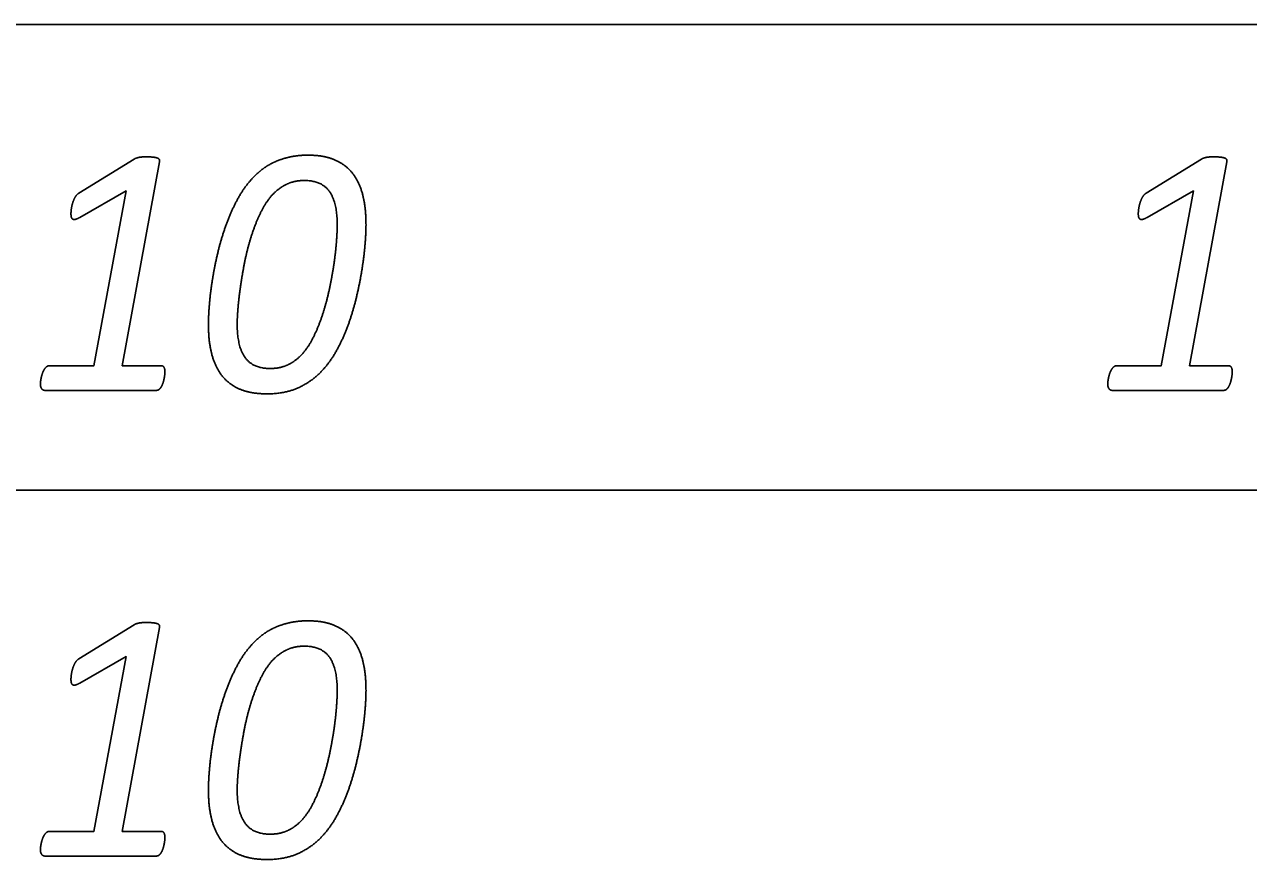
# Model space of a CAD drawing. Extents: x -14196 to 143, y -6096 to 28.
# Drawn here: x 81.76 to 82.417, y -8.277 to -7.829 of the extents above; entities that cross this region are included whole.
import ezdxf

# ---------------------------------------------------------------- set-up
doc = ezdxf.new("R2010")
doc.units = 0
doc.layers.add('RS_Raster1', color=7, linetype='Continuous')
doc.layers.add('SH_Text', color=7, linetype='Continuous')

msp = doc.modelspace()

# ---------------------------------------------------------------- linework, layer by layer
at = {"layer": 'RS_Raster1'}
for p, q in [((81.09453, -7.82886), (94.54453, -7.82886)), ((81.09453, -8.07886), (94.54453, -8.07886))]:
    msp.add_line(p, q, dxfattribs=at)
at = {"layer": 'SH_Text'}
for p, q in [((81.78952, -7.91942), (81.81926, -7.9011)), ((82.36219, -7.91942), (82.39194, -7.9011)), ((81.92814, -7.93654), (81.92814, -7.93654)), ((81.94358, -7.93635), (81.94358, -7.93635)), ((81.83571, -8.0155), (81.83571, -8.0155)), ((82.40838, -8.0155), (82.40838, -8.0155)), ((81.83111, -8.0253), (81.77124, -8.0253)), ((82.40378, -8.0253), (82.34391, -8.0253)), ((81.78952, -8.16942), (81.81926, -8.1511)), ((81.92814, -8.18654), (81.92814, -8.18654)), ((81.94358, -8.18635), (81.94358, -8.18635)), ((81.83571, -8.2655), (81.83571, -8.2655)), ((81.83111, -8.2753), (81.77124, -8.2753))]:
    msp.add_line(p, q, dxfattribs=at)
for points in [[(81.83281, -7.90264), (81.81282, -8.01204), (81.8335, -8.01204)], [(82.40548, -7.90264), (82.38549, -8.01204), (82.40617, -8.01204)], [(81.77373, -8.01204), (81.7976, -8.01204), (81.81484, -7.91826), (81.79002, -7.93246)], [(82.3464, -8.01204), (82.37027, -8.01204), (82.38751, -7.91826), (82.36269, -7.93246)], [(81.83281, -8.15264), (81.81282, -8.26204), (81.8335, -8.26204)], [(81.77373, -8.26204), (81.7976, -8.26204), (81.81484, -8.16826), (81.79002, -8.18246)]]:
    msp.add_lwpolyline(points, dxfattribs=at)
for points in [[(81.81926, -7.9011), (81.81971, -7.90081), (81.82029, -7.90062)], [(81.82029, -7.90062), (81.82086, -7.90043), (81.82166, -7.90024)], [(81.82166, -7.90024), (81.82246, -7.90004), (81.82357, -7.9)], [(81.82357, -7.9), (81.82468, -7.89995), (81.82619, -7.89995)], [(81.82619, -7.89995), (81.82839, -7.89995), (81.82976, -7.90014)], [(81.82976, -7.90014), (81.83113, -7.90033), (81.83188, -7.90067)], [(81.83188, -7.90067), (81.83263, -7.90101), (81.83277, -7.90154)], [(81.90337, -7.89988), (81.89912, -7.90074), (81.89536, -7.90233)], [(81.9124, -7.89901), (81.90762, -7.89901), (81.90337, -7.89988)], [(81.92671, -7.90151), (81.92079, -7.89901), (81.9124, -7.89901)], [(82.39194, -7.9011), (82.39238, -7.90081), (82.39296, -7.90062)], [(82.39296, -7.90062), (82.39353, -7.90043), (82.39433, -7.90024)], [(82.39433, -7.90024), (82.39513, -7.90004), (82.39624, -7.9)], [(82.39624, -7.9), (82.39735, -7.89995), (82.39886, -7.89995)], [(82.39886, -7.89995), (82.40107, -7.89995), (82.40243, -7.90014)], [(82.40243, -7.90014), (82.4038, -7.90033), (82.40455, -7.90067)], [(82.40455, -7.90067), (82.4053, -7.90101), (82.40544, -7.90154)], [(81.83277, -7.90154), (81.8329, -7.90207), (81.83281, -7.90264)], [(81.88837, -7.90632), (81.88514, -7.90873), (81.8824, -7.91171)], [(81.89536, -7.90233), (81.8916, -7.90392), (81.88837, -7.90632)], [(81.93638, -7.90878), (81.93263, -7.90401), (81.92671, -7.90151)], [(82.40544, -7.90154), (82.40557, -7.90207), (82.40548, -7.90264)], [(81.8824, -7.91171), (81.87788, -7.91662), (81.87443, -7.92311)], [(81.90109, -7.9146), (81.9053, -7.91263), (81.91053, -7.91263)], [(81.91053, -7.91263), (81.91973, -7.91263), (81.92394, -7.91848)], [(81.94186, -7.92052), (81.94013, -7.91354), (81.93638, -7.90878)], [(81.78749, -7.92162), (81.78828, -7.92018), (81.78952, -7.91942)], [(81.88705, -7.92984), (81.8898, -7.92416), (81.89334, -7.92032)], [(81.89334, -7.92032), (81.89688, -7.91657), (81.90109, -7.9146)], [(81.92394, -7.91848), (81.92814, -7.92434), (81.92814, -7.93654)], [(82.36016, -7.92162), (82.36095, -7.92018), (82.36219, -7.91942)], [(81.7855, -7.92781), (81.78572, -7.92623), (81.78621, -7.92465)], [(81.78621, -7.92465), (81.78669, -7.92306), (81.78749, -7.92162)], [(81.87443, -7.92311), (81.87098, -7.92961), (81.86837, -7.93687)], [(81.94358, -7.93635), (81.94358, -7.92749), (81.94186, -7.92052)], [(82.35817, -7.92781), (82.35839, -7.92623), (82.35888, -7.92465)], [(82.35888, -7.92465), (82.35936, -7.92306), (82.36016, -7.92162)], [(81.78528, -7.93045), (81.78528, -7.92939), (81.7855, -7.92781)], [(81.7855, -7.93237), (81.78528, -7.9316), (81.78528, -7.93045)], [(81.78629, -7.93342), (81.78572, -7.93313), (81.7855, -7.93237)], [(81.78774, -7.93347), (81.78686, -7.93371), (81.78629, -7.93342)], [(81.79002, -7.93246), (81.78862, -7.93323), (81.78774, -7.93347)], [(81.88218, -7.9421), (81.88431, -7.93551), (81.88705, -7.92984)], [(82.35795, -7.93045), (82.35795, -7.92939), (82.35817, -7.92781)], [(82.35817, -7.93237), (82.35795, -7.9316), (82.35795, -7.93045)], [(82.35896, -7.93342), (82.35839, -7.93313), (82.35817, -7.93237)], [(82.36041, -7.93347), (82.35953, -7.93371), (82.35896, -7.93342)], [(82.36269, -7.93246), (82.36129, -7.93323), (82.36041, -7.93347)], [(81.86837, -7.93687), (81.86576, -7.94414), (81.86399, -7.95169)], [(81.92814, -7.93654), (81.92814, -7.9399), (81.92774, -7.94529)], [(81.94309, -7.94669), (81.94358, -7.94058), (81.94358, -7.93635)], [(81.87864, -7.95566), (81.88005, -7.94869), (81.88218, -7.9421)], [(81.92774, -7.94529), (81.92734, -7.95067), (81.92641, -7.95712)], [(81.9415, -7.95987), (81.94261, -7.9528), (81.94309, -7.94669)], [(81.86399, -7.95169), (81.86222, -7.95925), (81.86111, -7.96632)], [(81.87629, -7.96912), (81.87722, -7.96263), (81.87864, -7.95566)], [(81.92641, -7.95712), (81.92548, -7.96356), (81.92402, -7.97053)], [(81.86111, -7.96632), (81.86, -7.97339), (81.85952, -7.9795)], [(81.93863, -7.97455), (81.9404, -7.96694), (81.9415, -7.95987)], [(81.87491, -7.98095), (81.87536, -7.97561), (81.87629, -7.96912)], [(81.92402, -7.97053), (81.92256, -7.9775), (81.92044, -7.98409)], [(81.85952, -7.9795), (81.85903, -7.98561), (81.85903, -7.98984)], [(81.9343, -7.98936), (81.93686, -7.98215), (81.93863, -7.97455)], [(81.87447, -7.98965), (81.87447, -7.98629), (81.87491, -7.98095)], [(81.92044, -7.98409), (81.91832, -7.99068), (81.91553, -7.9964)], [(81.85903, -7.98984), (81.85903, -7.99879), (81.8608, -8.00577)], [(81.87873, -8.00771), (81.87447, -8.00185), (81.87447, -7.98965)], [(81.92824, -8.00312), (81.93173, -7.99658), (81.9343, -7.98936)], [(81.91553, -7.9964), (81.91274, -8.00212), (81.90929, -8.00587)], [(81.8608, -8.00577), (81.86257, -8.01275), (81.86637, -8.01751)], [(81.92024, -8.01448), (81.92475, -8.00967), (81.92824, -8.00312)], [(81.77214, -8.01266), (81.77284, -8.01204), (81.77373, -8.01204)], [(81.8335, -8.01204), (81.83473, -8.01204), (81.83522, -8.01295)], [(81.89213, -8.01356), (81.88299, -8.01356), (81.87873, -8.00771)], [(81.90164, -8.01159), (81.89744, -8.01356), (81.89213, -8.01356)], [(81.90929, -8.00587), (81.90584, -8.00962), (81.90164, -8.01159)], [(82.34481, -8.01266), (82.34552, -8.01204), (82.3464, -8.01204)], [(82.40617, -8.01204), (82.40741, -8.01204), (82.40789, -8.01295)], [(81.769, -8.02035), (81.76913, -8.01944), (81.76935, -8.01838)], [(81.76935, -8.01838), (81.76957, -8.01732), (81.76997, -8.01617)], [(81.76997, -8.01617), (81.77037, -8.01502), (81.7709, -8.01415)], [(81.7709, -8.01415), (81.77143, -8.01329), (81.77214, -8.01266)], [(81.83522, -8.01295), (81.83571, -8.01387), (81.83571, -8.0155)], [(81.83557, -8.01708), (81.83544, -8.01809), (81.83522, -8.0192)], [(81.83571, -8.0155), (81.83571, -8.01608), (81.83557, -8.01708)], [(81.86637, -8.01751), (81.87018, -8.02227), (81.87611, -8.02473)], [(81.90764, -8.02372), (81.91502, -8.02025), (81.92024, -8.01448)], [(82.34167, -8.02035), (82.3418, -8.01944), (82.34202, -8.01838)], [(82.34202, -8.01838), (82.34224, -8.01732), (82.34264, -8.01617)], [(82.34264, -8.01617), (82.34304, -8.01502), (82.34357, -8.01415)], [(82.34357, -8.01415), (82.3441, -8.01329), (82.34481, -8.01266)], [(82.40789, -8.01295), (82.40838, -8.01387), (82.40838, -8.0155)], [(82.40825, -8.01708), (82.40811, -8.01809), (82.40789, -8.0192)], [(82.40838, -8.0155), (82.40838, -8.01608), (82.40825, -8.01708)], [(81.76887, -8.02175), (81.76887, -8.02127), (81.769, -8.02035)], [(81.76953, -8.02434), (81.76887, -8.02338), (81.76887, -8.02175)], [(81.77124, -8.0253), (81.77018, -8.0253), (81.76953, -8.02434)], [(81.83257, -8.02477), (81.8319, -8.0253), (81.83111, -8.0253)], [(81.83376, -8.02333), (81.83323, -8.02425), (81.83257, -8.02477)], [(81.83465, -8.02136), (81.83429, -8.02242), (81.83376, -8.02333)], [(81.83522, -8.0192), (81.835, -8.0203), (81.83465, -8.02136)], [(81.87611, -8.02473), (81.88203, -8.02718), (81.89035, -8.02718)], [(81.89035, -8.02718), (81.90025, -8.02718), (81.90764, -8.02372)], [(82.34154, -8.02175), (82.34154, -8.02127), (82.34167, -8.02035)], [(82.3422, -8.02434), (82.34154, -8.02338), (82.34154, -8.02175)], [(82.34391, -8.0253), (82.34286, -8.0253), (82.3422, -8.02434)], [(82.40524, -8.02477), (82.40458, -8.0253), (82.40378, -8.0253)], [(82.40643, -8.02333), (82.4059, -8.02425), (82.40524, -8.02477)], [(82.40732, -8.02136), (82.40696, -8.02242), (82.40643, -8.02333)], [(82.40789, -8.0192), (82.40767, -8.0203), (82.40732, -8.02136)], [(81.82029, -8.15062), (81.82086, -8.15043), (81.82166, -8.15024)], [(81.82166, -8.15024), (81.82246, -8.15004), (81.82357, -8.15)], [(81.82357, -8.15), (81.82468, -8.14995), (81.82619, -8.14995)], [(81.82619, -8.14995), (81.82839, -8.14995), (81.82976, -8.15014)], [(81.82976, -8.15014), (81.83113, -8.15033), (81.83188, -8.15067)], [(81.90337, -8.14988), (81.89912, -8.15074), (81.89536, -8.15233)], [(81.9124, -8.14901), (81.90762, -8.14901), (81.90337, -8.14988)], [(81.92671, -8.15151), (81.92079, -8.14901), (81.9124, -8.14901)], [(81.81926, -8.1511), (81.81971, -8.15081), (81.82029, -8.15062)], [(81.83188, -8.15067), (81.83263, -8.15101), (81.83277, -8.15154)], [(81.83277, -8.15154), (81.8329, -8.15207), (81.83281, -8.15264)], [(81.88837, -8.15632), (81.88514, -8.15873), (81.8824, -8.16171)], [(81.89536, -8.15233), (81.8916, -8.15392), (81.88837, -8.15632)], [(81.93638, -8.15878), (81.93263, -8.15401), (81.92671, -8.15151)], [(81.8824, -8.16171), (81.87788, -8.16662), (81.87443, -8.17311)], [(81.90109, -8.1646), (81.9053, -8.16263), (81.91053, -8.16263)], [(81.91053, -8.16263), (81.91973, -8.16263), (81.92394, -8.16848)], [(81.94186, -8.17052), (81.94013, -8.16354), (81.93638, -8.15878)], [(81.78749, -8.17162), (81.78828, -8.17018), (81.78952, -8.16942)], [(81.89334, -8.17032), (81.89688, -8.16657), (81.90109, -8.1646)], [(81.92394, -8.16848), (81.92814, -8.17434), (81.92814, -8.18654)], [(81.7855, -8.17781), (81.78572, -8.17623), (81.78621, -8.17465)], [(81.78621, -8.17465), (81.78669, -8.17306), (81.78749, -8.17162)], [(81.87443, -8.17311), (81.87098, -8.17961), (81.86837, -8.18687)], [(81.88705, -8.17984), (81.8898, -8.17416), (81.89334, -8.17032)], [(81.94358, -8.18635), (81.94358, -8.17749), (81.94186, -8.17052)], [(81.78528, -8.18045), (81.78528, -8.17939), (81.7855, -8.17781)], [(81.7855, -8.18237), (81.78528, -8.1816), (81.78528, -8.18045)], [(81.78629, -8.18342), (81.78572, -8.18313), (81.7855, -8.18237)], [(81.79002, -8.18246), (81.78862, -8.18323), (81.78774, -8.18347)], [(81.88218, -8.1921), (81.88431, -8.18551), (81.88705, -8.17984)], [(81.78774, -8.18347), (81.78686, -8.18371), (81.78629, -8.18342)], [(81.86837, -8.18687), (81.86576, -8.19414), (81.86399, -8.20169)], [(81.92814, -8.18654), (81.92814, -8.1899), (81.92774, -8.19529)], [(81.94309, -8.19669), (81.94358, -8.19058), (81.94358, -8.18635)], [(81.87864, -8.20566), (81.88005, -8.19869), (81.88218, -8.1921)], [(81.92774, -8.19529), (81.92734, -8.20067), (81.92641, -8.20712)], [(81.86399, -8.20169), (81.86222, -8.20925), (81.86111, -8.21632)], [(81.9415, -8.20987), (81.94261, -8.2028), (81.94309, -8.19669)], [(81.87629, -8.21912), (81.87722, -8.21263), (81.87864, -8.20566)], [(81.92641, -8.20712), (81.92548, -8.21356), (81.92402, -8.22053)], [(81.93863, -8.22455), (81.9404, -8.21694), (81.9415, -8.20987)], [(81.86111, -8.21632), (81.86, -8.22339), (81.85952, -8.2295)], [(81.87491, -8.23095), (81.87536, -8.22561), (81.87629, -8.21912)], [(81.92402, -8.22053), (81.92256, -8.2275), (81.92044, -8.23409)], [(81.9343, -8.23936), (81.93686, -8.23215), (81.93863, -8.22455)], [(81.85952, -8.2295), (81.85903, -8.23561), (81.85903, -8.23984)], [(81.87447, -8.23965), (81.87447, -8.23629), (81.87491, -8.23095)], [(81.92044, -8.23409), (81.91832, -8.24068), (81.91553, -8.2464)], [(81.85903, -8.23984), (81.85903, -8.24879), (81.8608, -8.25577)], [(81.87873, -8.25771), (81.87447, -8.25185), (81.87447, -8.23965)], [(81.92824, -8.25312), (81.93173, -8.24658), (81.9343, -8.23936)], [(81.91553, -8.2464), (81.91274, -8.25212), (81.90929, -8.25587)], [(81.92024, -8.26448), (81.92475, -8.25967), (81.92824, -8.25312)], [(81.8608, -8.25577), (81.86257, -8.26275), (81.86637, -8.26751)], [(81.89213, -8.26356), (81.88299, -8.26356), (81.87873, -8.25771)], [(81.90164, -8.26159), (81.89744, -8.26356), (81.89213, -8.26356)], [(81.90929, -8.25587), (81.90584, -8.25962), (81.90164, -8.26159)], [(81.769, -8.27035), (81.76913, -8.26944), (81.76935, -8.26838)], [(81.76935, -8.26838), (81.76957, -8.26732), (81.76997, -8.26617)], [(81.76997, -8.26617), (81.77037, -8.26502), (81.7709, -8.26415)], [(81.7709, -8.26415), (81.77143, -8.26329), (81.77214, -8.26266)], [(81.77214, -8.26266), (81.77284, -8.26204), (81.77373, -8.26204)], [(81.8335, -8.26204), (81.83473, -8.26204), (81.83522, -8.26295)], [(81.83522, -8.26295), (81.83571, -8.26387), (81.83571, -8.2655)], [(81.83557, -8.26708), (81.83544, -8.26809), (81.83522, -8.2692)], [(81.83571, -8.2655), (81.83571, -8.26608), (81.83557, -8.26708)], [(81.86637, -8.26751), (81.87018, -8.27227), (81.87611, -8.27473)], [(81.90764, -8.27372), (81.91502, -8.27025), (81.92024, -8.26448)], [(81.76887, -8.27175), (81.76887, -8.27127), (81.769, -8.27035)], [(81.76953, -8.27434), (81.76887, -8.27338), (81.76887, -8.27175)], [(81.77124, -8.2753), (81.77018, -8.2753), (81.76953, -8.27434)], [(81.83257, -8.27477), (81.8319, -8.2753), (81.83111, -8.2753)], [(81.83376, -8.27333), (81.83323, -8.27425), (81.83257, -8.27477)], [(81.83465, -8.27136), (81.83429, -8.27242), (81.83376, -8.27333)], [(81.83522, -8.2692), (81.835, -8.2703), (81.83465, -8.27136)], [(81.87611, -8.27473), (81.88203, -8.27718), (81.89035, -8.27718)], [(81.89035, -8.27718), (81.90025, -8.27718), (81.90764, -8.27372)]]:
    msp.add_open_spline(points, degree=2, dxfattribs=at)

doc.saveas('drawing.dxf')
